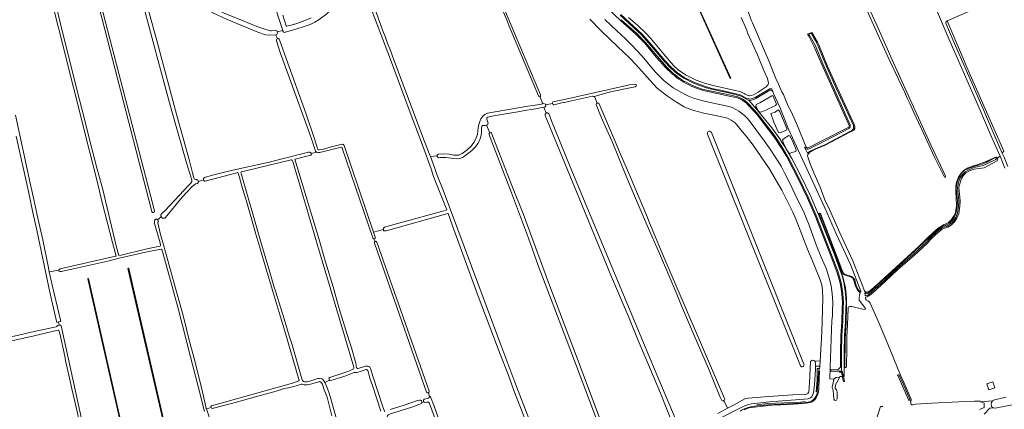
# Model space of a CAD drawing. Header units: metres. Extents: x 209813 to 223847, y 571801 to 587119.
# Tile 498 of 656: x 214653 to 215766, y 582605 to 583045. Entities that reach past the tile are written whole.
import ezdxf

# ---------------------------------------------------------------- set-up
doc = ezdxf.new("R2010")
doc.units = ezdxf.units.M
for name, color, linetype, lineweight in [('B-RO-GK-BESCHOEIING-G', 8, 'GK-BESCHOEIING', 0), ('B-RO-GR-BOUWLAND-GV', 8, 'Continuous', 0), ('B-RO-GR-GRAS-GV', 8, 'Continuous', 0), ('B-RO-GR-GROENVOORZIENING-GV', 8, 'Continuous', 0), ('B-RO-GR-HOUTWAL-GV', 8, 'Continuous', 0), ('B-RO-KW-KUNSTWERK_DEK-GV', 8, 'Continuous', 0), ('B-RO-OG-WATER_GREPPEL-GV', 8, 'Continuous', 0), ('B-RO-OG-WEG-GV', 8, 'Continuous', 0), ('B-RO-VH-ONVERHARD-GV', 8, 'Continuous', 0), ('B-RO-VH-VERHARDING_BETONSTRAATSTEEN-GV', 8, 'Continuous', 0), ('B-RO-VH-VERHARDING_HALFVERHARDING-GV', 8, 'Continuous', 0)]:
    doc.layers.add(name, color=color, linetype=linetype, lineweight=lineweight)
doc.linetypes.add('GK-BESCHOEIING', pattern='A,30,-5,[1,NLCS.shx,S=1,R=0,X=0,Y=0],-5', length=40)

msp = doc.modelspace()

# ---------------------------------------------------------------- linework, layer by layer
at = {"layer": 'B-RO-GK-BESCHOEIING-G', "flags": 128}
msp.add_lwpolyline([(215628.45, 582607.741), (215625.738, 582607.784), (215620.217, 582589.958), (215619.49, 582588.007)], dxfattribs=at)
at = {"layer": 'B-RO-GR-BOUWLAND-GV', "flags": 128}
for points in [[(214807.717, 583096.261), (214808.779, 583095.544), (214832.506, 583081.254), (214858.947, 583066.411), (214878.725, 583054.678), (214884.584, 583051.926), (214897.084, 583046.996), (214920.731, 583037.211), (214932.241, 583033.175), (214936.176, 583032.272), (214937.435, 583032.256), (214941.716, 583032.753), (214943.248, 583032.031), (214943.602, 583031.165), (214950.059, 583032.469), (214945.035, 583048.286), (214940.162, 583065.006), (214931.966, 583087.07), (214919.941, 583119.921), (214909.357, 583150.911), (214896.492, 583187.668), (214886.365, 583215.763), (214879.602, 583214.157)], [(214737.107, 583091.767), (214805.129, 582828.844), (214805.156, 582828.688), (214805.165, 582828.371), (214805.11, 582828.06), (214804.996, 582827.764), (214804.917, 582827.627), (214804.721, 582827.378), (214804.48, 582827.173), (214804.203, 582827.019), (214803.901, 582826.923), (214803.745, 582826.898), (214803.428, 582826.895), (214803.117, 582826.954), (214802.968, 582827.006), (214802.824, 582827.073), (214802.56, 582827.248), (214802.335, 582827.471), (214802.241, 582827.599), (214802.159, 582827.734), (214802.039, 582828.027), (214734.266, 583091.015)], [(214690.927, 583073.351), (214698.91, 583040.268), (214717.808, 582964.34), (214725.706, 582934.085), (214732.106, 582908.057), (214740.417, 582875.962), (214746.547, 582853.07), (214754.585, 582819.4), (214762.318, 582787.817), (214764.816, 582778.454), (214767.466, 582778.904), (214794.773, 582785.459), (214811.127, 582788.888), (214811.943, 582789.152), (214811.955, 582790.071), (214811.575, 582792.63), (214805.227, 582814.575), (214805.043, 582816.13), (214805.146, 582817.427), (214805.52, 582818.7), (214805.688, 582818.853), (214805.87, 582818.988), (214806.065, 582819.104), (214806.271, 582819.2), (214806.485, 582819.274), (214806.706, 582819.326), (214806.93, 582819.356), (214807.157, 582819.363), (214807.383, 582819.347), (214807.607, 582819.308), (214807.825, 582819.247), (214808.036, 582819.163), (214808.238, 582819.059), (214808.428, 582818.936), (214808.605, 582818.793), (214812.758, 582822), (214812.619, 582822.276), (214812.508, 582822.564), (214812.426, 582822.862), (214812.374, 582823.167), (214812.353, 582823.475), (214812.363, 582823.784), (214812.403, 582824.09), (214812.474, 582824.391), (214812.574, 582824.683), (214812.703, 582824.964), (214812.859, 582825.231), (214813.04, 582825.481), (214814.055, 582826.618), (214817.173, 582829.373), (214843.558, 582857.499), (214846.152, 582860.159), (214847.288, 582861.982), (214847.394, 582862.579), (214847.324, 582863.521), (214845.23, 582870.931), (214841.326, 582882.954), (214823.362, 582946.575), (214808.122, 583002.603), (214791.597, 583064.787)], [(215766.437, 582877.109), (215760.916, 582890.437), (215757.948, 582888.713), (215758.257, 582887.661), (215757.518, 582885.531), (215743.043, 582877.364), (215731.665, 582875.876), (215726.291, 582873.985), (215722.186, 582871.872), (215719.791, 582869.466), (215717.165, 582865.468), (215714.533, 582857.029), (215714.384, 582854.763), (215715.39, 582844.283), (215715.618, 582839.697), (215715.462, 582834.045), (215714.265, 582826.001), (215712.072, 582820.531), (215708.89, 582815.992), (215705.409, 582812.583), (215701.755, 582810.294), (215699.813, 582809.515), (215697.501, 582809.12), (215695.403, 582808.028), (215691.182, 582804.67), (215682.729, 582796.677), (215678.793, 582792.372), (215663.592, 582778.527), (215645.442, 582762.455), (215631.312, 582749.23), (215616.9, 582736.131), (215613.7, 582733.426), (215611.887, 582732.393), (215610.502, 582731.845), (215608.612, 582731.444)], [(215608.612, 582731.444), (215608.629, 582730.469), (215608.91, 582729.432), (215609.517, 582728.244), (215609.705, 582728.062), (215611.587, 582727.232), (215612.779, 582726.135), (215613.889, 582724.673), (215623.194, 582704.257), (215630.627, 582686.582), (215648.27, 582643.181), (215652.535, 582633.99), (215660.361, 582616.1), (215660.485, 582614.728), (215659.679, 582613.811), (215660.352, 582609.833), (215662.252, 582609.848), (215665.332, 582610.612), (215683.721, 582611.465), (215714.201, 582612.947), (215731.875, 582613.899), (215737.925, 582613.664), (215739.152, 582613.164), (215752.445, 582614.171), (215754.637, 582615.164), (215767.904, 582618.272)]]:
    msp.add_lwpolyline(points, dxfattribs=at)
msp.add_lwpolyline([(215754.933, 582628.922), (215748.352, 582626.606), (215745.987, 582633.327), (215752.568, 582635.643)], close=True, dxfattribs=at)
at = {"layer": 'B-RO-GR-GRAS-GV', "flags": 128}
for points in [[(215154.453, 583166.43), (215155.829, 583163.31), (215158.176, 583157.805), (215241.364, 582959.74)], [(215239.299, 582958.71), (215206.115, 583037.607), (215203.755, 583043.527), (215157.126, 583153.83)], [(214647.949, 582937.05), (214653.871, 582909.192), (214659.016, 582886.399), (214663.926, 582863.507), (214668.027, 582845.007), (214673.09, 582820.56), (214678.883, 582796.227), (214684.834, 582766.194), (214686.251, 582759.867), (214697.096, 582761.975), (214697.082, 582762.179), (214698.343, 582763.176), (214760.9, 582777.502), (214761.859, 582777.781), (214757.728, 582793.18), (214746.137, 582838.441), (214739.451, 582865.537), (214731.099, 582897.831), (214679.358, 583105.051)], [(214942.148, 583027.785), (214935.951, 583027.215), (214930.462, 583027.803), (214922.047, 583030.655), (214887.281, 583044.914), (214870.925, 583052.711), (214843.099, 583068.806), (214812.206, 583086.237), (214805.125, 583090.649)], [(215044.067, 583079.565), (215042.531, 583082.814), (215032.429, 583077.522), (215021.004, 583070.814), (215016.927, 583067.639), (214999.816, 583051.517), (214991.173, 583045.082), (214986.331, 583041.923), (214981.14, 583039.431), (214971.91, 583036.216), (214962.278, 583033.196), (214953.039, 583030.573)], [(214985.924, 582910.087), (214989.37, 582899.35), (214990.22, 582897.94), (214991.433, 582897.785), (214994.97, 582898.264), (215003.509, 582900.827), (215014.35, 582903.464), (215018.088, 582904.055), (215019.482, 582902.663), (215052.802, 582804.68), (215063.903, 582807.833), (215063.93, 582809.333), (215065.184, 582810.562), (215085.294, 582816.234), (215129.365, 582828.082), (215134.852, 582829.647), (215135.47, 582829.977), (215120.466, 582867.631), (215117.684, 582876.453), (215106.745, 582905.969), (215092.892, 582942.821), (215071.742, 582999.656), (215047.751, 583063.213), (215043.644, 583075.815)], [(215602.043, 583074.378), (215601.752, 583075.409), (215602.545, 583076.097), (215604.08, 583076.388), (215621.724, 583038.803), (215640.597, 582996.139), (215679.984, 582909.172), (215699.153, 582867.951)], [(215698.215, 582867.017), (215687.283, 582888.76), (215684.664, 582894.538), (215674.61, 582915.779), (215663.545, 582939.821), (215658.905, 582950.289), (215655.812, 582956.126), (215653.096, 582962.47), (215635.294, 583000.578), (215602.043, 583074.378)], [(214795.203, 583065.926), (214808.015, 583019.606), (214830.193, 582936.708), (214844.556, 582885.31), (214847.932, 582871.648), (214849.402, 582866.107), (214850.08, 582865.188), (214850.732, 582864.608), (214851.604, 582864.236), (214852.853, 582864.085), (214853.075, 582864.03), (214853.29, 582863.954), (214853.497, 582863.858), (214853.693, 582863.741), (214853.877, 582863.606), (214854.047, 582863.454), (214854.201, 582863.285), (214854.338, 582863.103), (214854.456, 582862.907), (214854.555, 582862.701), (214854.633, 582862.487), (214854.689, 582862.266), (214854.723, 582862.04), (214860.469, 582863.85), (214860.42, 582864.063), (214860.393, 582864.279), (214860.387, 582864.497), (214860.403, 582864.715), (214860.44, 582864.929), (214860.498, 582865.14), (214860.576, 582865.343), (214860.674, 582865.538), (214860.791, 582865.722), (214860.926, 582865.893), (214861.077, 582866.051), (214861.242, 582866.192), (214861.421, 582866.317), (214861.68, 582866.462), (214870.575, 582868.971), (214885.571, 582872.95), (214896.883, 582875.734), (214912.577, 582878.772), (214934.568, 582883.928), (214974.59, 582893.856), (214979.122, 582895.199), (214980.554, 582895.199), (214981.556, 582894.931), (214982.325, 582894.009), (214982.393, 582893.483)], [(215590.19, 582925.344), (215559.241, 582994.306), (215550.82, 583014.236), (215544.57, 583026.263), (215543.384, 583028.488), (215548.184, 583030.379), (215554.559, 583019.499), (215556.048, 583016.268), (215565.921, 582992.42), (215576.815, 582968.035), (215596.285, 582925.754), (215596.488, 582925.155), (215596.63, 582924.538), (215596.709, 582923.91), (215596.724, 582923.277), (215596.675, 582922.646), (215596.561, 582922.023), (215596.386, 582921.415), (215596.149, 582920.828), (215595.854, 582920.268), (215595.504, 582919.74), (215591.741, 582918.139), (215563.008, 582902.938), (215552.213, 582898.414), (215545.942, 582895.08), (215543.671, 582892.355), (215543.267, 582890.908), (215543.486, 582889.942), (215546.378, 582881.944), (215550.308, 582871.665), (215557.38, 582855.432), (215562.889, 582841.145), (215568.438, 582829.484), (215579.875, 582803.997), (215594.361, 582772.287), (215607.696, 582738.314), (215608.767, 582737.283), (215609.856, 582736.726), (215610.357, 582736.872), (215611.347, 582736.886), (215615.435, 582740.14), (215625.198, 582748.832), (215634.326, 582757.007), (215669.274, 582789.08), (215679.355, 582798.922), (215688.986, 582807.707), (215692.224, 582810.284), (215695.638, 582812.332), (215697.862, 582813.463), (215699.654, 582814.173), (215702.559, 582815.618), (215705.623, 582818.777), (215708.295, 582822.626), (215710.576, 582826.841), (215711.481, 582834.271), (215711.386, 582843.812), (215710.703, 582850.066), (215710.814, 582857.274), (215711.735, 582861.385), (215713.878, 582866.942), (215717.037, 582871.577), (215720.101, 582874.657), (215724.879, 582877.276), (215730.848, 582879.626), (215735.103, 582880.658), (215745.326, 582884.547), (215754.947, 582889.246), (215756.55, 582889.357), (215757.376, 582888.913), (215757.948, 582888.713), (215760.916, 582890.437), (215750.761, 582913.163), (215736.681, 582946.126), (215704.427, 583019.779), (215685.708, 583063.811)], [(214950.134, 583049.973), (214954.097, 583037.99), (214954.453, 583037.603), (214954.83, 583037.603), (214959.561, 583038.565), (214966.07, 583040.506), (214975.106, 583043.737), (214982.097, 583046.881)], [(215476.202, 583054.075), (215479.362, 583044.419), (215480.995, 583041.172), (215495.627, 583006.827), (215499.452, 582998.34), (215507.508, 582978.33), (215510.243, 582972.072), (215514.279, 582963.294), (215515.975, 582960.392), (215521.28, 582947.221), (215524.671, 582941.07), (215531.827, 582924.926), (215541.196, 582901.434), (215542.17, 582900.322), (215542.679, 582900.125), (215543.663, 582899.975), (215544.637, 582900.285), (215560.263, 582908.318), (215589.967, 582923.417), (215590.07, 582923.596)], [(215734.517, 583058.019), (215734.186, 583057.939), (215700.892, 583043.374), (215724.533, 582988.346), (215765.014, 582896.112), (215763.414, 582894.042), (215765.457, 582889.469), (215769.806, 582878.779)], [(215557.367, 582659.043), (215559.225, 582691.835), (215560.655, 582729.679), (215560.145, 582738.978), (215559.383, 582745.18), (215557.421, 582750.727), (215550.539, 582768.457), (215543.231, 582785.43), (215530.576, 582818.627), (215526.764, 582827.543), (215514.21, 582852.209), (215500.012, 582876.609), (215481.63, 582903.151), (215473.868, 582913.289), (215469.613, 582918.157), (215461.614, 582928.243), (215456.885, 582931.219), (215452.808, 582933.389), (215441.161, 582936.282), (215426.088, 582939.305), (215414.847, 582942.231), (215410.181, 582943.797), (215403.909, 582946.533), (215395.079, 582951.698), (215385.129, 582958.581), (215373.263, 582967.561), (215364.871, 582976.594), (215356.033, 582986.804), (215348.925, 582994.669), (215342.318, 583001.207), (215327.912, 583014.988), (215310.144, 583032.313), (215297.214, 583045.319)], [(215340.843, 583047.307), (215350.892, 583038.526), (215360.317, 583029.552), (215365.732, 583024.005), (215380.661, 583005.734), (215391.668, 582993.034), (215396.897, 582988.344), (215405.13, 582982.67), (215417.409, 582976.494), (215426.751, 582973.27), (215436.617, 582970.299), (215459.925, 582965.278), (215466.256, 582963.654), (215469.266, 582962.592), (215471.616, 582961.318), (215472.72, 582960.53), (215475.151, 582959.374), (215477.862, 582958.674), (215479.626, 582959.005), (215482.279, 582960.055), (215487.427, 582962.758), (215496.617, 582968.856), (215498.714, 582971.576), (215498.974, 582973.274), (215498.858, 582975.067), (215497.91, 582978.552), (215494, 582987.454), (215486.532, 583005.02), (215475.51, 583029.842), (215474.573, 583032.933), (215468.194, 583047.461)], [(214950.347, 583031.562), (214950.059, 583032.469), (214943.602, 583031.165), (214944.253, 583029.573), (214943.347, 583027.941), (214942.148, 583027.785), (214944.02, 583023.238)], [(214988.138, 582895.266), (214987.029, 582896.154), (214983.064, 582909.15), (214980.258, 582916.683), (214963.626, 582962.263), (214947.294, 583007.789), (214943.138, 583021.001)], [(214946.552, 583022.192), (214953.854, 583000.858), (214976.152, 582939.355), (214985.924, 582910.087)], [(215074.643, 583002.439), (215110.454, 582907.344), (215116.498, 582891.621), (215117.051, 582890.138)], [(215255.153, 582950.267), (215255.047, 582950.6), (215255.314, 582951.828), (215266.604, 582954.134), (215321.994, 582966.823), (215342.062, 582971.14), (215348.27, 582972.101), (215349.816, 582971.263), (215349.629, 582969.579), (215348.427, 582968.886), (215339.04, 582966.919), (215318.983, 582962.909), (215304.724, 582958.905), (215302.988, 582958.067), (215302.51, 582958.066)], [(215124.593, 582891.117), (215124.653, 582891.424), (215124.718, 582891.614), (215124.903, 582891.971), (215125.022, 582892.134), (215125.156, 582892.284), (215125.466, 582892.54), (215125.639, 582892.644), (215125.821, 582892.73), (215126.106, 582892.83), (215131.863, 582893.364), (215138.329, 582892.933), (215143.506, 582891.859), (215147.243, 582891.663), (215149.162, 582891.914), (215152.851, 582893.653), (215158.243, 582897.356), (215162.58, 582901.664), (215166.565, 582906.321), (215168.867, 582911.254), (215170.114, 582915.285), (215170.912, 582922.776), (215171.663, 582926.511), (215172.741, 582929.847), (215174.088, 582932.738), (215176.233, 582935.778), (215178.35, 582937.857), (215181.662, 582939.076), (215226.925, 582947.118), (215238.034, 582948.749), (215243.93, 582949.849), (215240.785, 582958.08)], [(215243.93, 582949.849), (215245.358, 582950.115), (215246.93, 582949.186), (215247.237, 582948.573)], [(215448.639, 582614.466), (215447.764, 582613.955), (215446.436, 582614.497), (215444.189, 582619.267), (215431.283, 582650.843), (215415.078, 582688.062), (215409.857, 582700.52), (215400.739, 582721.56), (215394.638, 582736.555), (215375.806, 582780.535), (215361.932, 582812.231), (215354.007, 582830.62), (215338.421, 582867.858), (215322.246, 582907.079), (215314.662, 582924.552), (215309.262, 582936.59), (215304.202, 582948.848), (215304.85, 582950.146), (215305.392, 582950.327), (215302.51, 582958.066), (215301.147, 582958.064), (215300.473, 582958.292), (215300.063, 582958.266), (215273.061, 582952.463), (215270.12, 582951.498), (215268.011, 582951.082), (215267.022, 582951.082), (215256.626, 582948.726), (215255.498, 582949.184), (215255.153, 582950.267), (215247.237, 582948.573), (215247.372, 582948.219), (215247.411, 582948.033), (215247.431, 582947.655), (215247.373, 582947.281), (215247.315, 582947.1), (215247.239, 582946.926), (215247.035, 582946.607), (215246.77, 582946.336), (215245.067, 582945.962)], [(215305.392, 582950.327), (215305.971, 582950.52), (215307.401, 582950.455), (215326.119, 582906.356), (215330.293, 582896.237), (215339.581, 582874.883), (215362.252, 582821.239), (215364.042, 582817.245), (215377.79, 582783.516), (215449.315, 582616.997), (215449.623, 582616.148), (215449.568, 582615.008), (215448.639, 582614.466), (215452.692, 582605.815), (215460.186, 582609.848), (215472.211, 582616.597), (215473.628, 582617.025), (215476.108, 582617.383), (215499.26, 582619.156), (215526.787, 582620.961), (215540.766, 582621.472), (215542.716, 582621.964), (215543.749, 582622.498), (215544.434, 582623.594), (215544.685, 582624.519), (215545.653, 582634.951), (215546.635, 582658.711), (215548.341, 582659.991), (215550.51, 582659.77), (215551.066, 582659.265)], [(215390.681, 582588.491), (215377.044, 582622.972), (215361.471, 582659.332), (215351.84, 582682.304), (215341.544, 582707.555), (215321.748, 582754.482), (215246.622, 582936.483), (215246.58, 582937.002), (215246.585, 582937.24), (215246.613, 582937.477), (215246.664, 582937.709), (215246.738, 582937.936), (215246.835, 582938.154), (215246.952, 582938.361), (215247.089, 582938.556), (215247.245, 582938.736), (215247.418, 582938.899), (215247.607, 582939.045), (215247.809, 582939.171), (215245.067, 582945.962), (215235.798, 582944.193), (215225.818, 582942.735), (215215.684, 582940.665), (215186.57, 582935.992), (215182.071, 582934.693), (215180.894, 582933.953), (215180.614, 582933.441), (215180.594, 582932.406), (215182.081, 582927.887), (215181.654, 582925.884), (215180.448, 582925.609), (215184.059, 582917.006)], [(215247.809, 582939.171), (215248.022, 582939.277), (215248.245, 582939.361), (215248.475, 582939.422), (215248.71, 582939.46), (215248.948, 582939.475), (215249.186, 582939.466), (215249.422, 582939.434), (215249.654, 582939.378), (215249.879, 582939.3), (215250.095, 582939.2), (215250.3, 582939.078), (215250.492, 582938.937), (215250.73, 582938.723), (215253.738, 582930.687), (215275.119, 582878.517), (215373.953, 582640.817), (215391.698, 582599.087), (215396.099, 582587.871), (215396.079, 582586.19), (215395.072, 582585.38)], [(215180.448, 582925.609), (215179.737, 582925.447), (215175.833, 582925.252), (215175.355, 582925.29), (215174.857, 582922.506), (215174.629, 582916.871), (215173.906, 582912.7), (215172.846, 582909.208), (215170.742, 582904.928), (215167.876, 582901.08), (215163.873, 582897.075), (215155.583, 582890.48), (215153.425, 582889.181), (215150.165, 582887.947), (215146.37, 582887.532), (215134.514, 582888.995), (215127.926, 582889.133), (215126.211, 582888.888), (215125.905, 582888.981), (215125.719, 582889.058), (215125.542, 582889.154), (215125.375, 582889.267), (215125.221, 582889.396), (215124.954, 582889.697), (215124.753, 582890.046), (215124.625, 582890.427), (215124.576, 582890.826), (215124.593, 582891.117), (215117.231, 582890.143), (215117.051, 582890.138), (215121.593, 582877.842), (215124.306, 582870.063), (215131.278, 582852.365), (215171.832, 582744.252), (215196.456, 582677.468), (215212.564, 582635.442), (215231.863, 582584.428)], [(215320.78, 582551.391), (215304.823, 582593.47), (215273.602, 582676.284), (215238.942, 582767.169), (215227.829, 582797.86), (215208.515, 582849.19), (215184.702, 582911.896), (215183.328, 582915.101)], [(215186.09, 582916.725), (215208.911, 582857.392), (215222.141, 582824.716), (215250.98, 582746.663), (215281.01, 582667.288), (215303.103, 582608.154), (215323.893, 582552.715)], [(215535.335, 582653.682), (215430.103, 582915.568)], [(215434.44, 582917.614), (215434.518, 582917.457), (215539.246, 582655.566)], [(214632.037, 582683.84), (214665.656, 582691.618), (214692.14, 582697.509), (214693.95, 582697.979), (214694.733, 582698.305), (214695.667, 582699.138), (214697.451, 582699.563), (214696.525, 582703.289), (214694.666, 582702.858), (214687.212, 582735.045), (214672.178, 582806.997), (214667.487, 582826.822), (214662.729, 582850.813), (214648.785, 582913.389)], [(215016.853, 582900.79), (215013.125, 582899.93), (214996.575, 582895.809), (214991.563, 582894.87), (214989.705, 582894.784), (214988.322, 582895.119), (214988.138, 582895.266), (214982.393, 582893.483), (214982.487, 582892.752), (214981.73, 582891.656), (214964.221, 582887.312), (214963.872, 582887.092), (214980.505, 582832.141), (214990.831, 582797.437), (214998.063, 582772.479), (215007.046, 582742.839), (215013.652, 582719.834), (215024.859, 582683.082), (215027.818, 582674.254), (215032.682, 582656.595), (215033.127, 582654.692), (215033.22, 582653.459), (215033.514, 582651.762), (215033.659, 582651.403), (215034.329, 582650.854), (215034.902, 582650.746), (215035.299, 582650.749), (215043.726, 582653.423), (215046.131, 582653.467), (215047.39, 582653.038), (215048.419, 582652.28), (215049.254, 582650.702), (215052.21, 582640.773), (215063.127, 582607.535), (215065.478, 582601.745)], [(215054.394, 582794.05), (215053.173, 582797.424), (215052.245, 582797.108), (215017.037, 582900.641), (215016.853, 582900.79)], [(215003.019, 582637.433), (215002.104, 582640.208), (215020.19, 582646.174), (215024.719, 582647.722), (215029.888, 582650.432), (215030.275, 582650.982), (215030.336, 582652.196), (214988.116, 582793.997), (214976.667, 582833.654), (214973.115, 582845.136), (214968.904, 582859.478), (214963.968, 582875.396), (214961.71, 582883.404), (214961.01, 582885.262), (214960.556, 582886.019), (214960.34, 582886.162), (214959.965, 582886.294), (214959.73, 582886.327), (214906.77, 582873.602), (214904.125, 582873.192), (214903.442, 582873.017), (214903.103, 582872.798), (214902.961, 582872.562), (214902.833, 582871.818), (214902.988, 582870.88), (214917.589, 582821.185), (214924.987, 582794.846), (214935.424, 582759.728), (214940.094, 582743.689), (214941.757, 582738.139), (214951.609, 582706.829), (214957.402, 582687.552), (214960.734, 582677.341), (214971.773, 582639.146), (214972.315, 582637.373), (214972.764, 582636.779), (214973.581, 582636.155), (214974.614, 582635.791), (214975.514, 582635.687), (214977.391, 582635.697), (214981.94, 582636.735), (214989.799, 582639.374), (214991.201, 582639.628), (214992.749, 582639.646), (214994.177, 582639.151), (214995.359, 582638.232), (214996.537, 582636.801), (214997.57, 582635.096)], [(214869.123, 582606.624), (214868.935, 582607.442), (214869.651, 582608.687), (214960.968, 582634.341), (214968.367, 582636.625), (214968.663, 582637.014), (214952.389, 582693.076), (214947.187, 582710.06), (214939.417, 582736.419), (214929.278, 582769.209), (214924.021, 582787.323), (214919.83, 582802.396), (214916.85, 582811.977), (214908.595, 582841.081), (214904.656, 582853.94), (214901.123, 582866.482), (214899.667, 582871.265), (214899.224, 582872.01), (214898.252, 582871.969), (214862.392, 582862.25), (214862.136, 582862.291), (214861.925, 582862.346), (214861.721, 582862.422), (214861.525, 582862.518), (214861.34, 582862.633), (214861.166, 582862.766), (214861.007, 582862.915), (214860.864, 582863.078), (214860.737, 582863.256), (214860.628, 582863.445), (214860.538, 582863.644), (214860.469, 582863.85)], [(214854.723, 582862.04), (214854.736, 582861.812), (214854.725, 582861.584), (214854.693, 582861.358), (214854.638, 582861.136), (214854.562, 582860.921), (214854.465, 582860.714), (214854.348, 582860.518), (214854.213, 582860.334), (214854.06, 582860.165), (214853.791, 582859.919), (214851.658, 582859.219), (214850.563, 582858.742), (214847.866, 582856.381), (214836.251, 582844.24), (214817.546, 582821.239), (214817.307, 582821.042), (214817.05, 582820.871), (214816.778, 582820.725), (214816.492, 582820.608), (214816.196, 582820.519), (214815.893, 582820.46), (214815.585, 582820.432), (214815.276, 582820.435), (214814.969, 582820.468), (214814.666, 582820.532), (214814.372, 582820.625), (214814.088, 582820.747), (214813.818, 582820.897), (214813.564, 582821.073), (214813.329, 582821.273), (214813.115, 582821.496), (214812.924, 582821.739), (214812.758, 582822), (214808.605, 582818.793), (214808.766, 582818.633), (214808.91, 582818.458), (214809.036, 582818.27), (214809.142, 582818.069), (214809.227, 582817.859), (214809.291, 582817.641), (214809.332, 582817.418), (214809.351, 582817.192), (214809.346, 582816.965), (214809.319, 582816.74), (214809.269, 582816.519), (214809.197, 582816.304), (214809.103, 582816.097), (214808.866, 582815.72), (214808.781, 582815.197), (214812.099, 582802.26), (214815.316, 582790.588), (214819.081, 582776.764), (214821.146, 582768.518), (214830.027, 582737.443), (214837.415, 582710.436), (214844.399, 582682.715), (214850.621, 582659.309), (214857.868, 582630.396), (214860.16, 582620.917), (214863.143, 582607.507), (214863.622, 582605.596), (214863.724, 582605.289)], [(215178.334, 582475.599), (215195.245, 582483.169), (215222.167, 582495.453), (215256.195, 582512.248), (215254.482, 582516.327), (215253.944, 582518.246), (215253.599, 582518.096), (215252.06, 582518.928), (215246.765, 582533.159), (215231.296, 582573.24), (215221.41, 582599.904), (215211.44, 582625.872), (215204.523, 582645.261), (215195.8, 582666.782), (215171.098, 582732.626), (215141.845, 582812.08), (215137.023, 582825.83), (215136.958, 582825.969), (215136.748, 582825.998), (215066.794, 582806.301), (215063.876, 582806.354), (215063.903, 582807.833)], [(215052.802, 582804.68), (215055.052, 582798.063), (215053.173, 582797.424)], [(215112.738, 582623.94), (215053.658, 582792.365)], [(215056.527, 582793.426), (215115.584, 582624.998)], [(214861.479, 582602.158), (214858.463, 582613.794), (214856.623, 582621.726), (214845.723, 582663.999), (214831.475, 582720.153), (214828.129, 582731.916), (214825.141, 582743.34), (214814.396, 582781.554), (214813.535, 582784.873), (214813.236, 582785.543), (214813.135, 582785.698), (214812.885, 582785.716), (214798.403, 582782.74), (214765.075, 582775.445), (214752.27, 582772.152), (214714.946, 582763.613), (214699.557, 582760.361), (214698.288, 582760.262), (214697.181, 582760.697), (214697.096, 582761.975)], [(214686.251, 582759.867), (214689.924, 582743.471), (214699.091, 582703.883), (214696.525, 582703.289)], [(214782.617, 582318.457), (214780.731, 582317.826), (214776.218, 582337.21), (214766.924, 582380.196), (214744.018, 582482.3), (214737.407, 582512.182), (214735.361, 582522.949), (214725.597, 582567.663), (214722.31, 582581.693), (214716.601, 582606.966), (214711.763, 582627.657), (214709.12, 582640.004), (214704.526, 582659.743), (214703.675, 582664.664), (214697.974, 582690.388), (214696.967, 582693.63), (214696.72, 582694.074), (214690.846, 582692.927), (214667.586, 582687.2), (214642.047, 582681.518), (214630.633, 582679.103), (214629.034, 582678.904), (214627.233, 582678.948), (214627.019, 582680.37)], [(214697.451, 582699.563), (214697.632, 582699.606), (214698.677, 582699.577), (214699.648, 582699.068), (214747.842, 582478.66), (214751.999, 582461.162), (214757.851, 582435.708), (214762.301, 582415.144), (214770.132, 582380.265), (214777.763, 582345.283), (214783.739, 582318.832), (214782.617, 582318.457), (214784.246, 582311.793), (214786.313, 582312.674), (214789.391, 582313.536), (214791.395, 582313.297), (214791.917, 582311.877)], [(215060.905, 582602.645), (215051.541, 582631.678), (215048.922, 582638.876), (215046.132, 582648.392), (215045.581, 582649.166), (215045.24, 582649.407), (215044.871, 582649.474), (215043.393, 582649.195), (215036.599, 582647.025), (215033.558, 582646.34), (215031.64, 582646.168), (215030.723, 582646.168), (215029.768, 582645.884), (215028.852, 582645.369), (215020.357, 582642.207), (215003.238, 582636.771), (215003.019, 582637.433), (214997.57, 582635.096), (214998.01, 582634.368), (215000.932, 582626.933), (215002.763, 582621.691), (215020.006, 582562.01)], [(215005.738, 582597.362), (215000.263, 582618.202), (214996.327, 582628.419), (214995.871, 582630.36), (214994.838, 582633.159), (214994.186, 582634.258), (214993.317, 582635.156), (214992.49, 582635.699), (214991.848, 582635.894), (214990.919, 582635.754), (214981.452, 582633.17), (214977.771, 582632.336), (214975.821, 582632.301), (214974.252, 582632.396), (214972.791, 582632.752), (214971.878, 582633.154), (214971.241, 582633.19), (214970.721, 582633.054), (214969.708, 582632.502), (214966.751, 582631.531), (214956.476, 582628.913), (214951.45, 582628.109), (214948.513, 582626.932), (214940.175, 582624.478), (214917.907, 582618.485), (214897.978, 582612.894), (214873.334, 582606.176), (214871.743, 582605.804), (214870.739, 582605.703), (214869.737, 582605.877), (214869.123, 582606.624), (214863.724, 582605.289), (214868.276, 582591.632)], [(215071.334, 582604.514), (215087.278, 582609.452), (215102.518, 582614.618), (215104.602, 582615.134), (215105.853, 582615.106), (215106.798, 582614.539), (215107.267, 582612.896), (215107.209, 582612.476)], [(215110.19, 582616.244), (215114.688, 582617.238)], [(215114.641, 582623.184), (215116.058, 582619.051)], [(215117.256, 582618.57), (215121.268, 582608.375), (215145.347, 582540.427), (215148.669, 582531.34), (215150.161, 582524.599), (215165.405, 582483.245)], [(215109.832, 582612.902), (215107.209, 582612.476), (215107.025, 582611.133), (215095.926, 582606.909), (215083.892, 582603.22), (215072.026, 582599.351), (215069.363, 582598.211), (215068.312, 582597.356), (215068.084, 582596.419), (215068.144, 582595.101), (215074.621, 582574.702), (215083.693, 582543.993), (215096.57, 582505.775), (215101.813, 582490.799), (215110.379, 582462.647), (215113.512, 582453.796), (215113.737, 582452.193), (215113.225, 582451.076), (215111.459, 582450.493), (215113.627, 582444.667), (215151.488, 582464.655), (215165.554, 582471.786)], [(215112.836, 582612.779), (215111.122, 582612.367)], [(215129.369, 582572.014), (215121.099, 582596.977), (215116.074, 582611.273)], [(215441.828, 582599.968), (215452.692, 582605.815)], [(215780.387, 582610.954), (215755.373, 582605.903), (215753.167, 582606.463), (215749.4, 582605.759), (215742.76, 582599.3)]]:
    msp.add_lwpolyline(points, dxfattribs=at)
at = {"layer": 'B-RO-GR-GRAS-GV'}
for points in [[(215047.212, 583077.717, 0.01229814), (215074.643, 583002.439)], [(214953.039, 583030.573, -0.40166325), (214950.347, 583031.562)], [(215430.103, 582915.568, -0.92862229), (215434.44, 582917.614)], [(215590.07, 582923.596, 0.20388065), (215590.19, 582925.344)], [(215699.153, 582867.951, -0.88674987), (215698.215, 582867.017)], [(215539.246, 582655.566, -0.88304982), (215535.335, 582653.682)], [(215114.688, 582617.238, 0.43609131), (215115.51, 582618.044)], [(215116.074, 582611.273, 0.38760246), (215112.836, 582612.779)]]:
    msp.add_lwpolyline(points, format="xyb", dxfattribs=at)
at = {"layer": 'B-RO-GR-GRAS-GV', "flags": 128}
for points in [[(215456.577, 582978.7), (215455.966, 582978.475), (215419.312, 583059.386), (215419.312, 583060.578)], [(214868.19, 582364.31), (214867.741, 582363.641), (214775.135, 582763.732), (214775.674, 582763.966), (214776.175, 582763.784)], [(214823.674, 582340.388), (214823.169, 582340.801), (214729.652, 582752.114), (214730.076, 582752.372), (214730.569, 582752.534), (214823.725, 582340.901)], [(215557.367, 582659.043), (215551.066, 582659.265), (215551.865, 582658.538), (215552.333, 582655.926), (215552.295, 582653.421), (215557.045, 582653.355)]]:
    msp.add_lwpolyline(points, close=True, dxfattribs=at)
at = {"layer": 'B-RO-GR-GRAS-GV'}
for centre, radius, start, end in [((214944.835, 583021.624), 1.808, 18.30386, 200.535228), ((215240.365, 582959.157), 1.156, 202.75622, 29.611301), ((215184.898, 582915.592), 1.644, 43.558108, 194.80565), ((215055.161, 582792.713), 1.541, 27.55852, 194.80565), ((215111.227, 582614.443), 2.078, 119.920813, 269.290164), ((215114.108, 582624.614), 1.527, 206.215, 12.422567), ((215116.414, 582618.204), 0.918, 23.470726, 189.076072)]:
    msp.add_arc(centre, radius, start, end, dxfattribs=at)
at = {"layer": 'B-RO-GR-GROENVOORZIENING-GV', "flags": 128}
for points in [[(215331.367, 583049.876), (215355.488, 583027.768), (215361.283, 583021.46), (215368.929, 583012.755), (215381.254, 582998.026), (215388.369, 582990.348), (215392.432, 582986.527), (215395.512, 582984.092), (215403.271, 582978.812), (215414.188, 582973.22), (215427.511, 582968.226), (215434.76, 582966.158), (215446.573, 582963.67), (215455.74, 582961.677), (215465.614, 582959.323), (215468.153, 582958.363), (215476.32, 582953.972), (215478.12, 582953.598), (215479.893, 582953.814), (215482.502, 582954.704), (215484.77, 582955.731), (215498.785, 582963.888), (215500.776, 582965.248), (215501.283, 582965.285), (215501.732, 582965.135), (215503.183, 582964.261), (215504.298, 582962.888), (215502.8, 582966.243), (215502.364, 582966.505), (215501.474, 582966.802), (215500.264, 582966.715), (215497.983, 582965.158), (215484.082, 582957.066), (215481.949, 582956.1), (215479.556, 582955.284), (215478.184, 582955.117), (215476.755, 582955.414), (215474.052, 582956.335), (215468.568, 582959.275), (215465.918, 582960.278), (215455.957, 582962.654), (215446.782, 582964.648), (215435.001, 582967.13), (215427.824, 582969.176), (215414.588, 582974.138), (215403.795, 582979.666), (215396.091, 582984.909), (215393.086, 582987.285), (215389.08, 582991.052), (215382.004, 582998.687), (215369.688, 583013.406), (215362.027, 583022.129), (215356.196, 583028.476), (215332.062, 583050.596)], [(215471.661, 582604.089), (215476.866, 582606.321), (215479.599, 582606.868), (215503.295, 582609.289), (215523.307, 582610.156), (215541.704, 582611.419), (215546.302, 582612.284), (215548.402, 582613.196), (215550.866, 582615.065), (215552.495, 582617.028), (215554.538, 582620.919), (215555.473, 582623.976), (215556.01, 582628.118), (215556.364, 582639.12), (215556.731, 582647.975), (215555.455, 582647.991), (215555.188, 582637.724), (215554.251, 582624.248)], [(215541.528, 582612.317), (215535.314, 582611.692), (215498.267, 582609.799), (215486.073, 582608.539)]]:
    msp.add_lwpolyline(points, dxfattribs=at)
at = {"layer": 'B-RO-GR-GROENVOORZIENING-GV'}
for points in [[(215554.251, 582624.248, -0.26135586), (215546.603, 582613.401)], [(215486.073, 582608.539, 0.1225895), (215467.144, 582602.687)], [(215546.603, 582613.401, -0.05831609), (215541.528, 582612.317)]]:
    msp.add_lwpolyline(points, format="xyb", dxfattribs=at)
at = {"layer": 'B-RO-GR-HOUTWAL-GV', "flags": 128}
for points in [[(215699.594, 583041.496), (215699.516, 583040.914), (215707.87, 583021.264), (215740.123, 582947.615), (215754.198, 582914.665), (215763.414, 582894.042)], [(215763.414, 582894.042), (215765.014, 582896.112), (215724.533, 582988.346), (215700.892, 583043.374), (215700.688, 583043.235)]]:
    msp.add_lwpolyline(points, dxfattribs=at)
at = {"layer": 'B-RO-GR-HOUTWAL-GV'}
msp.add_lwpolyline([(215700.688, 583043.235, 0.17825815), (215699.594, 583041.496)], format="xyb", dxfattribs=at)
at = {"layer": 'B-RO-KW-KUNSTWERK_DEK-GV', "flags": 128}
msp.add_lwpolyline([(215583.771, 582641.718), (215582.577, 582641.718), (215583.992, 582635.893), (215585.165, 582635.98)], close=True, dxfattribs=at)
at = {"layer": 'B-RO-OG-WATER_GREPPEL-GV', "flags": 128}
for points in [[(215551.65, 583021.886), (215547.252, 583029.397), (215544.838, 583028.541)], [(215544.838, 583028.541), (215552.187, 583015.178), (215560.433, 582994.825), (215591.286, 582926.101)], [(215593.859, 582919.916), (215594.196, 582920.269), (215594.498, 582920.655), (215594.76, 582921.07), (215594.98, 582921.508), (215595.155, 582921.966), (215595.284, 582922.439), (215595.366, 582922.922), (215595.399, 582923.412), (215595.383, 582923.902), (215595.319, 582924.388), (215595.208, 582924.865), (215595.049, 582925.329), (215575.631, 582967.498), (215564.727, 582991.907), (215554.856, 583015.747)], [(215590.845, 582922.407), (215560.949, 582906.984), (215545.212, 582898.894), (215543.784, 582898.439), (215542.29, 582898.667), (215541.284, 582899.056), (215539.898, 582900.639), (215543.193, 582894.107), (215543.418, 582894.37), (215545.474, 582895.814), (215551.868, 582899.043), (215562.688, 582903.602), (215591.762, 582918.918)], [(215572.853, 582637.934), (215571.375, 582631.261)], [(215576.655, 582635.349), (215579.293, 582640.786), (215576.257, 582640.642)], [(215574.624, 582629.96), (215575.508, 582634.332)], [(215575.91, 582626.742), (215575.317, 582627.447)], [(215572.55, 582621.59), (215573.024, 582616.128)], [(215576.637, 582616.317), (215576.787, 582623.977)]]:
    msp.add_lwpolyline(points, dxfattribs=at)
at = {"layer": 'B-RO-OG-WATER_GREPPEL-GV'}
for points in [[(215554.856, 583015.747, 0.04979152), (215551.65, 583021.886)], [(215591.286, 582926.101, -0.28406234), (215590.845, 582922.407)], [(215591.762, 582918.918, 0.00137019), (215593.859, 582919.916)], [(215573.104, 582638.537, 0.04180871), (215572.853, 582637.934)], [(215571.375, 582631.261, 0.15463238), (215571.705, 582627.3)], [(215571.705, 582627.3, -0.08273579), (215572.55, 582621.59)], [(215575.317, 582627.447, -0.27320597), (215574.624, 582629.96)], [(215575.508, 582634.332, -0.34275837), (215576.655, 582635.349)], [(215576.787, 582623.977, 0.12168378), (215575.91, 582626.742)], [(215573.024, 582616.128, 0.88369555), (215576.637, 582616.317)]]:
    msp.add_lwpolyline(points, format="xyb", dxfattribs=at)
at = {"layer": 'B-RO-OG-WATER_GREPPEL-GV', "flags": 128}
for points in [[(215756.163, 582888.702), (215754.986, 582888.765), (215753.076, 582887.919), (215745.731, 582883.928), (215740.712, 582881.671), (215735.323, 582879.917), (215731.103, 582879.105), (215725.052, 582876.721), (215720.394, 582874.324), (215717.45, 582871.367), (215714.487, 582866.856), (215712.313, 582861.332), (215711.552, 582857.416), (215711.382, 582854.832), (215711.474, 582850.303), (215712.401, 582843.99), (215712.616, 582839.664), (215712.468, 582834.281), (215711.366, 582826.831), (215709.417, 582821.97), (215706.592, 582817.942), (215703.541, 582814.953), (215700.276, 582812.907), (215698.374, 582812.049), (215696.004, 582811.391), (215694.217, 582810.524), (215693.174, 582809.847), (215689.636, 582807.153), (215680.324, 582798.541), (215669.962, 582788.426), (215646.56, 582767.137), (215634.828, 582756.336), (215625.622, 582748.141), (215616.055, 582739.326), (215611.809, 582736.009), (215610.974, 582735.489), (215609.954, 582735.192), (215609.193, 582735.304), (215607.947, 582736.429), (215608.413, 582732.935), (215610.067, 582733.286), (215611.237, 582733.749), (215612.837, 582734.661), (215615.911, 582737.259), (215630.295, 582750.333), (215644.432, 582763.564), (215662.59, 582779.643), (215677.732, 582793.435), (215681.659, 582797.729), (215690.198, 582805.804), (215694.582, 582809.292), (215697.017, 582810.558), (215699.403, 582810.967), (215701.073, 582811.636), (215704.475, 582813.768), (215707.741, 582816.967), (215710.744, 582821.25), (215712.815, 582826.416), (215713.965, 582834.163), (215714.117, 582839.681), (215713.895, 582844.136), (215712.972, 582850.427), (215712.883, 582854.797), (215713.043, 582857.223), (215713.759, 582860.911), (215715.826, 582866.162), (215718.62, 582870.416), (215721.29, 582873.098), (215725.671, 582875.353), (215731.524, 582877.659), (215741.708, 582879.925), (215756.242, 582887.01), (215756.65, 582887.811), (215756.47, 582888.426)], [(215556.833, 582825.537), (215556.475, 582825.416), (215556.318, 582825.138), (215556.272, 582824.705), (215574.479, 582778.706), (215580.754, 582761.722), (215583.528, 582752.871), (215586.069, 582742.03), (215587.371, 582730.566), (215587.387, 582721.848), (215586.85, 582702.752), (215585.873, 582684.002), (215585.402, 582652.181), (215585.884, 582651.86), (215586.795, 582652.021), (215587.464, 582652.503), (215587.568, 582673.785), (215587.791, 582686.109), (215588.473, 582700.542), (215589.173, 582717.99), (215589.303, 582719.993), (215590.504, 582720.912), (215593.235, 582720.915), (215607.424, 582717.581), (215608.509, 582717.787), (215608.715, 582718.587), (215601.791, 582727.934), (215601.465, 582730.241), (215601.972, 582733.894), (215602.63, 582736.017), (215601.567, 582737.509), (215599.872, 582739.127), (215597.514, 582743.795), (215595.617, 582750.141), (215594.274, 582752.854), (215592.758, 582753.902), (215584.988, 582756.646), (215583.647, 582757.531), (215582.866, 582759.317), (215566.014, 582803.093), (215557.353, 582825.311), (215557.118, 582825.509)], [(215646.305, 582644.032), (215644.616, 582643.376), (215644.932, 582643.317), (215645.293, 582643.02), (215645.78, 582642.225), (215657.427, 582615.382), (215657.867, 582614.866), (215658.672, 582615.089), (215658.884, 582615.471), (215658.725, 582616.096), (215651.168, 582633.373)]]:
    msp.add_lwpolyline(points, close=True, dxfattribs=at)
at = {"layer": 'B-RO-OG-WEG-GV', "flags": 128}
for points in [[(215476.845, 582953.863), (215476.32, 582953.972), (215468.153, 582958.363), (215465.614, 582959.323), (215455.74, 582961.677), (215446.573, 582963.67), (215434.76, 582966.158), (215427.511, 582968.226), (215414.188, 582973.22), (215403.271, 582978.812), (215395.512, 582984.092), (215392.432, 582986.527), (215388.369, 582990.348), (215381.254, 582998.026), (215368.929, 583012.755), (215361.283, 583021.46), (215355.488, 583027.768), (215331.367, 583049.876)], [(215313.988, 583044.905), (215327.532, 583032.213), (215337.362, 583023.196), (215344.417, 583016.323), (215356.061, 583004.081), (215371.481, 582985.624), (215381.216, 582975.63), (215391.265, 582967.951), (215404.161, 582960.563), (215409.334, 582958.077), (215413.412, 582956.504), (215423.789, 582953.458), (215431.588, 582951.583), (215454.385, 582946.745), (215457.958, 582945.652), (215462.871, 582943.107), (215465.414, 582941.476), (215471.923, 582936.566), (215475.222, 582933.331), (215478.399, 582929.412), (215484.711, 582920.595), (215494.579, 582907.638), (215501.043, 582898.633), (215506.806, 582889.965), (215513.266, 582879.219), (215517.736, 582870.983), (215522.511, 582861.667), (215532.246, 582840.975), (215538.342, 582829.058), (215545.133, 582812.783), (215553.083, 582790.623), (215558.573, 582776.645), (215564.627, 582762.956), (215567.828, 582752.625), (215569.823, 582744.114), (215571.247, 582735.567), (215571.743, 582725.405), (215571.611, 582715.133), (215571.404, 582710.17), (215570.65, 582704.79), (215568.835, 582652.355), (215568.523, 582639.084), (215573.104, 582638.537)], [(215383.191, 582990.38), (215372.242, 583002.645), (215359.262, 583018.258), (215349.34, 583028.38), (215331.896, 583043.895)], [(215458.074, 582957.817), (215427.093, 582964.466)], [(215427.371, 582965.633), (215458.326, 582958.99)], [(215603.634, 582737.446), (215603.535, 582738.132), (215591.652, 582768.267), (215576.072, 582802.1), (215562.794, 582832.181), (215551.679, 582856.731), (215521.916, 582921.078), (215511.812, 582945.885), (215504.865, 582961.254), (215504.298, 582962.888), (215503.183, 582964.261), (215501.732, 582965.135), (215501.283, 582965.285), (215500.776, 582965.248), (215498.785, 582963.888), (215484.77, 582955.731), (215482.502, 582954.704), (215479.893, 582953.814), (215478.12, 582953.598), (215476.845, 582953.863), (215487.936, 582941.162), (215502.753, 582922.642)], [(215499.567, 582920.177), (215485.436, 582938.373), (215475.944, 582948.653)], [(215576.334, 582760.125), (215570.098, 582777.003), (215551.806, 582823.214), (215543.132, 582843.134), (215532.298, 582865.732), (215521.746, 582886.026)], [(215522.812, 582886.58), (215533.366, 582866.281), (215544.225, 582843.629), (215552.917, 582823.67), (215571.21, 582777.455), (215577.463, 582760.532)], [(215525.314, 582887.901), (215536.05, 582867.622), (215546.954, 582844.877)], [(215580.281, 582761.56), (215574.012, 582778.527), (215555.688, 582824.821), (215546.954, 582844.877)], [(215557.733, 582825.712), (215566.48, 582803.274), (215583.333, 582759.497)], [(215569.516, 582647.814), (215569.668, 582649.642), (215577.55, 582649.335), (215580.369, 582652.124), (215580.384, 582668.825), (215580.906, 582688.177), (215581.948, 582703.716), (215582.508, 582719.769)], [(215583.707, 582719.727), (215583.146, 582703.657), (215582.106, 582688.14), (215581.584, 582668.792), (215581.566, 582647.663), (215582.338, 582647.619), (215583.771, 582641.718), (215584.561, 582641.718), (215584.584, 582668.75), (215585.103, 582687.999), (215586.142, 582703.504), (215586.704, 582719.601)], [(215553.002, 582624.377), (215554.074, 582637.838), (215554.303, 582650.888), (215555.552, 582650.841), (215555.519, 582649.868), (215556.846, 582649.847), (215557.045, 582653.355), (215552.295, 582653.421), (215552.238, 582649.708), (215551.049, 582632.483), (215549.874, 582623.144), (215549.01, 582620.755), (215548.002, 582618.715), (215546.443, 582617.518), (215543.981, 582616.559), (215539.326, 582615.974), (215500.073, 582613.043), (215480.039, 582610.862), (215476.408, 582610.084), (215472.961, 582608.928), (215468.065, 582606.724), (215443.928, 582594.224)], [(215576.257, 582640.642), (215579.293, 582640.786), (215579.745, 582641.718), (215582.865, 582641.718), (215581.639, 582646.667), (215579.541, 582646.667), (215579.478, 582647.595), (215569.516, 582647.814)], [(215486.003, 582609.788), (215498.175, 582611.046), (215535.405, 582612.88), (215540.924, 582613.406)]]:
    msp.add_lwpolyline(points, dxfattribs=at)
at = {"layer": 'B-RO-OG-WEG-GV'}
for points in [[(215384.086, 582991.179, 0.14166578), (215427.371, 582965.633)], [(215458.326, 582958.99, -0.17858835), (215476.829, 582949.459)], [(215525.314, 582887.901, 0.04127967), (215502.753, 582922.642)], [(215555.679, 582824.843, -0.86139827), (215557.733, 582825.712)], [(215586.704, 582719.601, 0.09716236), (215580.281, 582761.56)], [(215583.333, 582759.497, 0.22927652), (215585.578, 582757.128)], [(215585.578, 582757.128, 0.00828798), (215592.845, 582754.676)], [(215592.845, 582754.676, -0.23810197), (215597.126, 582749.085)], [(215597.126, 582749.085, 0.05259203), (215599.777, 582741.184)], [(215599.777, 582741.184, 0.21508961), (215603.216, 582737.312)], [(215603.216, 582737.312, 0.54608841), (215603.634, 582737.446)], [(215573.104, 582638.537, -0.25729715), (215576.257, 582640.642)]]:
    msp.add_lwpolyline(points, format="xyb", dxfattribs=at)
at = {"layer": 'B-RO-OG-WEG-GV', "flags": 128}
for points in [[(215490.587, 582940.261), (215489.08, 582940.622), (215487.921, 582941.5), (215485.886, 582944.753), (215484.943, 582946.666), (215485.204, 582948.831), (215489.185, 582950.96), (215502.819, 582958.825), (215504.003, 582959.005), (215508.012, 582949.353), (215507.007, 582948.027), (215495.962, 582942.643)], [(215505.003, 582929.129), (215501.885, 582938.745), (215506.535, 582940.467), (215509.001, 582942.354), (215510.583, 582942.852), (215512.019, 582940.614), (215519.994, 582922.031), (215519.933, 582920.402), (215512.606, 582916.879), (215510.541, 582917.189)], [(215523.562, 582913.232), (215527.162, 582905.969), (215530.559, 582897.716), (215529.838, 582895.96), (215525.569, 582894.907), (215523.418, 582893.629), (215521.973, 582894.549), (215519.249, 582898.665), (215515.995, 582905.459), (215515.084, 582909.015), (215517.072, 582911.117), (215522.22, 582913.896)]]:
    msp.add_lwpolyline(points, close=True, dxfattribs=at)
at = {"layer": 'B-RO-VH-ONVERHARD-GV', "flags": 128}
msp.add_lwpolyline([(215742.76, 582599.3), (215749.4, 582605.759), (215753.167, 582606.463), (215751.355, 582607.85), (215750.773, 582609.888), (215751.12, 582612.432), (215752.445, 582614.171), (215739.152, 582613.164), (215742.884, 582611.641), (215742.857, 582606.606), (215737.792, 582604.317)], dxfattribs=at)
at = {"layer": 'B-RO-VH-VERHARDING_BETONSTRAATSTEEN-GV', "flags": 128}
msp.add_lwpolyline([(215581.566, 582647.663), (215579.478, 582647.595), (215579.541, 582646.667), (215581.639, 582646.667), (215582.865, 582641.718), (215583.771, 582641.718), (215582.338, 582647.619)], close=True, dxfattribs=at)
at = {"layer": 'B-RO-VH-VERHARDING_HALFVERHARDING-GV'}
for points in [[(215299.094, 583082.329, 0.06923253), (215331.896, 583043.895)], [(215383.191, 582990.38, 0.14168443), (215427.093, 582964.466)], [(215458.074, 582957.817, -0.1793163), (215475.944, 582948.653)], [(215499.567, 582920.177, -0.04114801), (215521.746, 582886.026)], [(215522.812, 582886.58, 0.04119643), (215500.516, 582920.911)], [(215576.334, 582760.125, -0.09708072), (215582.508, 582719.769)], [(215583.707, 582719.727, 0.09704341), (215577.463, 582760.532)]]:
    msp.add_lwpolyline(points, format="xyb", dxfattribs=at)
at = {"layer": 'B-RO-VH-VERHARDING_HALFVERHARDING-GV', "flags": 128}
for points in [[(215384.086, 582991.179), (215373.157, 583003.421), (215360.154, 583019.062), (215350.17, 583029.247), (215332.694, 583044.792)], [(215500.516, 582920.911), (215486.357, 582939.143), (215476.829, 582949.459)], [(215569.668, 582649.642), (215569.516, 582647.814), (215581.566, 582647.663), (215581.584, 582668.792), (215582.106, 582688.14), (215583.146, 582703.657), (215583.707, 582719.727)], [(215582.508, 582719.769), (215581.948, 582703.716), (215580.906, 582688.177), (215580.384, 582668.825), (215580.369, 582652.124), (215577.55, 582649.335), (215569.668, 582649.642)]]:
    msp.add_lwpolyline(points, dxfattribs=at)

doc.saveas('drawing.dxf')
